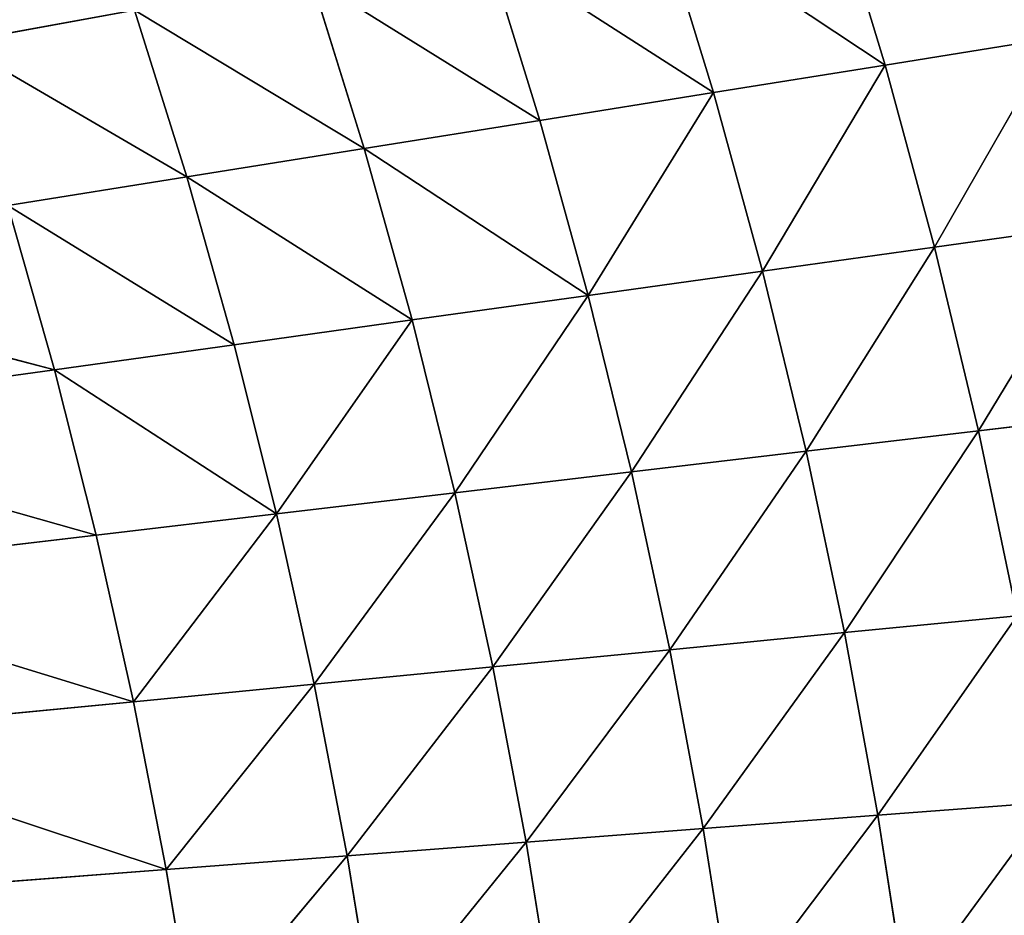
# Model space of a CAD drawing. Extents: x 0 to 605, y 0 to 400.
# Tile 1049 of 1056: x 500 to 525, y 214 to 236. Entities that reach past the tile are written whole.
import ezdxf

# ---------------------------------------------------------------- set-up
doc = ezdxf.new("R2010")
doc.units = 0
doc.header["$LTSCALE"] = 25.4
doc.layers.get('0').update_dxf_attribs({"linetype": 'CONTINUOUS'})

# ---------------------------------------------------------------- blocks, each defined once
blk = doc.blocks.new('ATLANTA610_-_S_STL')
at = {"color": 0}
for p, q in [((522.08, 46.798, 164.67), (526.301, 48.437, 163.992)), ((522.08, 46.798, 164.67), (526.301, 48.437, 163.992)), ((527.54, 48.486, 168.616), (523.31, 46.847, 169.207)), ((527.54, 48.486, 168.616), (523.31, 46.847, 169.207)), ((523.31, 46.847, 169.207), (526.301, 48.437, 163.992)), ((523.31, 46.847, 169.207), (526.301, 48.437, 163.992)), ((524.404, 46.906, 173.779), (528.64, 48.546, 173.275)), ((524.404, 46.906, 173.779), (528.64, 48.546, 173.275)), ((524.404, 46.906, 173.779), (527.54, 48.486, 168.616)), ((524.404, 46.906, 173.779), (527.54, 48.486, 168.616)), ((523.31, 46.847, 169.207), (519.024, 45.311, 169.804)), ((523.31, 46.847, 169.207), (519.024, 45.311, 169.804)), ((520.111, 45.368, 174.287), (524.404, 46.906, 173.779)), ((520.111, 45.368, 174.287), (524.404, 46.906, 173.779)), ((520.111, 45.368, 174.287), (523.31, 46.847, 169.207)), ((520.111, 45.368, 174.287), (523.31, 46.847, 169.207)), ((525.366, 46.976, 178.383), (521.069, 45.436, 178.802)), ((525.366, 46.976, 178.383), (521.069, 45.436, 178.802)), ((521.069, 45.436, 178.802), (524.404, 46.906, 173.779)), ((521.069, 45.436, 178.802), (524.404, 46.906, 173.779)), ((521.901, 45.514, 183.348), (526.2, 47.057, 183.018)), ((521.901, 45.514, 183.348), (526.2, 47.057, 183.018)), ((525.366, 46.976, 178.383), (521.901, 45.514, 183.348)), ((525.366, 46.976, 178.383), (521.901, 45.514, 183.348)), ((523.31, 46.847, 169.207), (522.08, 46.798, 164.67)), ((523.31, 46.847, 169.207), (522.08, 46.798, 164.67)), ((522.612, 45.603, 187.921), (526.2, 47.057, 183.018)), ((522.612, 45.603, 187.921), (526.2, 47.057, 183.018)), ((524.404, 46.906, 173.779), (523.31, 46.847, 169.207)), ((524.404, 46.906, 173.779), (523.31, 46.847, 169.207)), ((525.366, 46.976, 178.383), (524.404, 46.906, 173.779)), ((525.366, 46.976, 178.383), (524.404, 46.906, 173.779)), ((517.805, 45.264, 165.355), (522.08, 46.798, 164.67)), ((517.805, 45.264, 165.355), (522.08, 46.798, 164.67)), ((519.024, 45.311, 169.804), (522.08, 46.798, 164.67)), ((519.024, 45.311, 169.804), (522.08, 46.798, 164.67)), ((520.711, 46.76, 160.17), (522.08, 46.798, 164.67)), ((520.711, 46.76, 160.17), (522.08, 46.798, 164.67)), ((521.069, 45.436, 178.802), (516.716, 43.993, 179.226)), ((521.069, 45.436, 178.802), (516.716, 43.993, 179.226)), ((517.546, 44.068, 183.681), (521.901, 45.514, 183.348)), ((517.546, 44.068, 183.681), (521.901, 45.514, 183.348)), ((521.069, 45.436, 178.802), (517.546, 44.068, 183.681)), ((521.069, 45.436, 178.802), (517.546, 44.068, 183.681)), ((518.258, 44.153, 188.163), (521.901, 45.514, 183.348)), ((518.258, 44.153, 188.163), (521.901, 45.514, 183.348)), ((521.069, 45.436, 178.802), (520.111, 45.368, 174.287)), ((521.069, 45.436, 178.802), (520.111, 45.368, 174.287)), ((521.069, 45.436, 178.802), (521.901, 45.514, 183.348)), ((521.069, 45.436, 178.802), (521.901, 45.514, 183.348)), ((522.612, 45.603, 187.921), (521.901, 45.514, 183.348)), ((522.612, 45.603, 187.921), (521.901, 45.514, 183.348)), ((513.479, 43.827, 166.048), (517.805, 45.264, 165.355)), ((513.479, 43.827, 166.048), (517.805, 45.264, 165.355)), ((519.024, 45.311, 169.804), (514.686, 43.873, 170.408)), ((519.024, 45.311, 169.804), (514.686, 43.873, 170.408)), ((514.686, 43.873, 170.408), (517.805, 45.264, 165.355)), ((514.686, 43.873, 170.408), (517.805, 45.264, 165.355)), ((515.763, 43.928, 174.802), (520.111, 45.368, 174.287)), ((515.763, 43.928, 174.802), (520.111, 45.368, 174.287)), ((515.763, 43.928, 174.802), (519.024, 45.311, 169.804)), ((515.763, 43.928, 174.802), (519.024, 45.311, 169.804)), ((516.45, 45.227, 160.942), (517.805, 45.264, 165.355)), ((516.45, 45.227, 160.942), (517.805, 45.264, 165.355)), ((516.716, 43.993, 179.226), (520.111, 45.368, 174.287)), ((516.716, 43.993, 179.226), (520.111, 45.368, 174.287)), ((519.024, 45.311, 169.804), (517.805, 45.264, 165.355)), ((519.024, 45.311, 169.804), (517.805, 45.264, 165.355)), ((520.111, 45.368, 174.287), (519.024, 45.311, 169.804)), ((520.111, 45.368, 174.287), (519.024, 45.311, 169.804)), ((518.258, 44.153, 188.163), (517.546, 44.068, 183.681)), ((518.258, 44.153, 188.163), (517.546, 44.068, 183.681)), ((511.366, 42.578, 175.321), (515.763, 43.928, 174.802)), ((511.366, 42.578, 175.321), (515.763, 43.928, 174.802)), ((516.716, 43.993, 179.226), (512.311, 42.64, 179.654)), ((516.716, 43.993, 179.226), (512.311, 42.64, 179.654)), ((512.311, 42.64, 179.654), (515.763, 43.928, 174.802)), ((512.311, 42.64, 179.654), (515.763, 43.928, 174.802)), ((513.137, 42.711, 184.017), (517.546, 44.068, 183.681)), ((513.137, 42.711, 184.017), (517.546, 44.068, 183.681)), ((516.716, 43.993, 179.226), (513.137, 42.711, 184.017)), ((516.716, 43.993, 179.226), (513.137, 42.711, 184.017)), ((513.848, 42.792, 188.407), (517.546, 44.068, 183.681)), ((513.848, 42.792, 188.407), (517.546, 44.068, 183.681)), ((515.763, 43.928, 174.802), (514.686, 43.873, 170.408)), ((515.763, 43.928, 174.802), (514.686, 43.873, 170.408)), ((516.716, 43.993, 179.226), (515.763, 43.928, 174.802)), ((516.716, 43.993, 179.226), (515.763, 43.928, 174.802)), ((516.716, 43.993, 179.226), (517.546, 44.068, 183.681)), ((516.716, 43.993, 179.226), (517.546, 44.068, 183.681)), ((509.106, 42.481, 166.748), (513.479, 43.827, 166.048)), ((509.106, 42.481, 166.748), (513.479, 43.827, 166.048)), ((514.686, 43.873, 170.408), (510.298, 42.525, 171.018)), ((514.686, 43.873, 170.408), (510.298, 42.525, 171.018)), ((511.366, 42.578, 175.321), (514.686, 43.873, 170.408)), ((511.366, 42.578, 175.321), (514.686, 43.873, 170.408)), ((512.14, 43.791, 161.723), (513.479, 43.827, 166.048)), ((512.14, 43.791, 161.723), (513.479, 43.827, 166.048)), ((514.686, 43.873, 170.408), (513.479, 43.827, 166.048)), ((514.686, 43.873, 170.408), (513.479, 43.827, 166.048)), ((508.678, 41.439, 184.357), (513.137, 42.711, 184.017)), ((508.678, 41.439, 184.357), (513.137, 42.711, 184.017)), ((509.386, 41.515, 188.653), (513.137, 42.711, 184.017)), ((509.386, 41.515, 188.653), (513.137, 42.711, 184.017)), ((512.311, 42.64, 179.654), (513.137, 42.711, 184.017)), ((512.311, 42.64, 179.654), (513.137, 42.711, 184.017)), ((513.848, 42.792, 188.407), (513.137, 42.711, 184.017)), ((513.848, 42.792, 188.407), (513.137, 42.711, 184.017)), ((504.688, 41.22, 167.454), (509.106, 42.481, 166.748)), ((504.688, 41.22, 167.454), (509.106, 42.481, 166.748)), ((510.298, 42.525, 171.018), (505.865, 41.262, 171.633)), ((510.298, 42.525, 171.018), (505.865, 41.262, 171.633)), ((506.921, 41.312, 175.845), (511.366, 42.578, 175.321)), ((506.921, 41.312, 175.845), (511.366, 42.578, 175.321)), ((506.921, 41.312, 175.845), (510.298, 42.525, 171.018)), ((506.921, 41.312, 175.845), (510.298, 42.525, 171.018)), ((507.784, 42.447, 162.512), (509.106, 42.481, 166.748)), ((507.784, 42.447, 162.512), (509.106, 42.481, 166.748)), ((512.311, 42.64, 179.654), (507.857, 41.371, 180.087)), ((512.311, 42.64, 179.654), (507.857, 41.371, 180.087)), ((507.857, 41.371, 180.087), (511.366, 42.578, 175.321)), ((507.857, 41.371, 180.087), (511.366, 42.578, 175.321)), ((512.311, 42.64, 179.654), (508.678, 41.439, 184.357)), ((512.311, 42.64, 179.654), (508.678, 41.439, 184.357)), ((510.298, 42.525, 171.018), (509.106, 42.481, 166.748)), ((510.298, 42.525, 171.018), (509.106, 42.481, 166.748)), ((511.366, 42.578, 175.321), (510.298, 42.525, 171.018)), ((511.366, 42.578, 175.321), (510.298, 42.525, 171.018)), ((512.311, 42.64, 179.654), (511.366, 42.578, 175.321)), ((512.311, 42.64, 179.654), (511.366, 42.578, 175.321)), ((509.386, 41.515, 188.653), (508.678, 41.439, 184.357)), ((509.386, 41.515, 188.653), (508.678, 41.439, 184.357)), ((500.228, 40.04, 168.167), (504.688, 41.22, 167.454)), ((500.228, 40.04, 168.167), (504.688, 41.22, 167.454)), ((505.865, 41.262, 171.633), (501.388, 40.079, 172.255)), ((505.865, 41.262, 171.633), (501.388, 40.079, 172.255)), ((502.43, 40.127, 176.374), (506.921, 41.312, 175.845)), ((502.43, 40.127, 176.374), (506.921, 41.312, 175.845)), ((507.857, 41.371, 180.087), (503.356, 40.182, 180.523)), ((507.857, 41.371, 180.087), (503.356, 40.182, 180.523)), ((503.356, 40.182, 180.523), (506.921, 41.312, 175.845)), ((503.356, 40.182, 180.523), (506.921, 41.312, 175.845)), ((503.385, 41.187, 163.308), (504.688, 41.22, 167.454)), ((503.385, 41.187, 163.308), (504.688, 41.22, 167.454)), ((504.17, 40.246, 184.699), (508.678, 41.439, 184.357)), ((504.17, 40.246, 184.699), (508.678, 41.439, 184.357)), ((507.857, 41.371, 180.087), (504.17, 40.246, 184.699)), ((507.857, 41.371, 180.087), (504.17, 40.246, 184.699)), ((505.865, 41.262, 171.633), (504.688, 41.22, 167.454)), ((505.865, 41.262, 171.633), (504.688, 41.22, 167.454)), ((504.875, 40.318, 188.902), (508.678, 41.439, 184.357)), ((504.875, 40.318, 188.902), (508.678, 41.439, 184.357)), ((506.921, 41.312, 175.845), (505.865, 41.262, 171.633)), ((506.921, 41.312, 175.845), (505.865, 41.262, 171.633)), ((507.857, 41.371, 180.087), (506.921, 41.312, 175.845)), ((507.857, 41.371, 180.087), (506.921, 41.312, 175.845)), ((507.857, 41.371, 180.087), (508.678, 41.439, 184.357)), ((507.857, 41.371, 180.087), (508.678, 41.439, 184.357)), ((498.945, 40.008, 164.111), (503.385, 41.187, 163.308)), ((498.945, 40.008, 164.111), (503.385, 41.187, 163.308)), ((494.225, 38.028, 181.406), (504.17, 40.246, 184.699)), ((494.225, 38.028, 181.406), (504.17, 40.246, 184.699)), ((495.021, 38.084, 185.393), (504.17, 40.246, 184.699)), ((495.021, 38.084, 185.393), (504.17, 40.246, 184.699)), ((503.356, 40.182, 180.523), (504.17, 40.246, 184.699)), ((503.356, 40.182, 180.523), (504.17, 40.246, 184.699)), ((504.875, 40.318, 188.902), (504.17, 40.246, 184.699)), ((504.875, 40.318, 188.902), (504.17, 40.246, 184.699)), ((501.388, 40.079, 172.255), (491.188, 37.903, 169.61)), ((501.388, 40.079, 172.255), (491.188, 37.903, 169.61)), ((492.312, 37.938, 173.513), (502.43, 40.127, 176.374)), ((492.312, 37.938, 173.513), (502.43, 40.127, 176.374)), ((492.312, 37.938, 173.513), (501.388, 40.079, 172.255)), ((492.312, 37.938, 173.513), (501.388, 40.079, 172.255)), ((503.356, 40.182, 180.523), (493.324, 37.979, 177.446)), ((503.356, 40.182, 180.523), (493.324, 37.979, 177.446)), ((493.324, 37.979, 177.446), (502.43, 40.127, 176.374)), ((493.324, 37.979, 177.446), (502.43, 40.127, 176.374)), ((503.356, 40.182, 180.523), (494.225, 38.028, 181.406)), ((503.356, 40.182, 180.523), (494.225, 38.028, 181.406)), ((501.388, 40.079, 172.255), (500.228, 40.04, 168.167)), ((501.388, 40.079, 172.255), (500.228, 40.04, 168.167)), ((502.43, 40.127, 176.374), (501.388, 40.079, 172.255)), ((502.43, 40.127, 176.374), (501.388, 40.079, 172.255)), ((503.356, 40.182, 180.523), (502.43, 40.127, 176.374)), ((503.356, 40.182, 180.523), (502.43, 40.127, 176.374))]:
    blk.add_line(p, q, dxfattribs=at)
mesh = blk.add_polyface(dxfattribs=at)
corners = [(526.301, 48.437, 163.992), (529.071, 50.148, 158.65), (524.919, 48.398, 159.405)]
mesh.append_faces([[corners[k] for k in face] for face in [(0, 1, 2)]], dxfattribs={"color": 0})
mesh = blk.add_polyface(dxfattribs=at)
corners = [(520.711, 46.76, 160.17), (526.301, 48.437, 163.992), (524.919, 48.398, 159.405), (522.08, 46.798, 164.67)]
mesh.append_faces([[corners[k] for k in face] for face in [(0, 1, 2), (1, 0, 3)]], dxfattribs={"vtx0": -1, "color": 0})
mesh = blk.add_polyface(dxfattribs=at)
corners = [(523.31, 46.847, 169.207), (526.301, 48.437, 163.992), (522.08, 46.798, 164.67)]
mesh.append_faces([[corners[k] for k in face] for face in [(0, 1, 2)]], dxfattribs={"color": 0})
mesh = blk.add_polyface(dxfattribs=at)
corners = [(524.404, 46.906, 173.779), (527.54, 48.486, 168.616), (523.31, 46.847, 169.207)]
mesh.append_faces([[corners[k] for k in face] for face in [(0, 1, 2)]], dxfattribs={"color": 0})
mesh = blk.add_polyface(dxfattribs=at)
corners = [(523.31, 46.847, 169.207), (527.54, 48.486, 168.616), (526.301, 48.437, 163.992)]
mesh.append_faces([[corners[k] for k in face] for face in [(0, 1, 2)]], dxfattribs={"color": 0})
mesh = blk.add_polyface(dxfattribs=at)
corners = [(524.404, 46.906, 173.779), (528.64, 48.546, 173.275), (527.54, 48.486, 168.616)]
mesh.append_faces([[corners[k] for k in face] for face in [(0, 1, 2)]], dxfattribs={"color": 0})
mesh = blk.add_polyface(dxfattribs=at)
corners = [(525.366, 46.976, 178.383), (528.64, 48.546, 173.275), (524.404, 46.906, 173.779)]
mesh.append_faces([[corners[k] for k in face] for face in [(0, 1, 2)]], dxfattribs={"color": 0})
mesh = blk.add_polyface(dxfattribs=at)
corners = [(522.612, 45.603, 187.921), (526.908, 47.149, 187.682), (526.2, 47.057, 183.018)]
mesh.append_faces([[corners[k] for k in face] for face in [(0, 1, 2)]], dxfattribs={"color": 0})
mesh = blk.add_polyface(dxfattribs=at)
corners = [(520.111, 45.368, 174.287), (523.31, 46.847, 169.207), (519.024, 45.311, 169.804)]
mesh.append_faces([[corners[k] for k in face] for face in [(0, 1, 2)]], dxfattribs={"color": 0})
mesh = blk.add_polyface(dxfattribs=at)
corners = [(519.024, 45.311, 169.804), (523.31, 46.847, 169.207), (522.08, 46.798, 164.67)]
mesh.append_faces([[corners[k] for k in face] for face in [(0, 1, 2)]], dxfattribs={"color": 0})
mesh = blk.add_polyface(dxfattribs=at)
corners = [(520.111, 45.368, 174.287), (524.404, 46.906, 173.779), (523.31, 46.847, 169.207)]
mesh.append_faces([[corners[k] for k in face] for face in [(0, 1, 2)]], dxfattribs={"color": 0})
mesh = blk.add_polyface(dxfattribs=at)
corners = [(521.069, 45.436, 178.802), (524.404, 46.906, 173.779), (520.111, 45.368, 174.287)]
mesh.append_faces([[corners[k] for k in face] for face in [(0, 1, 2)]], dxfattribs={"color": 0})
mesh = blk.add_polyface(dxfattribs=at)
corners = [(521.901, 45.514, 183.348), (525.366, 46.976, 178.383), (521.069, 45.436, 178.802)]
mesh.append_faces([[corners[k] for k in face] for face in [(0, 1, 2)]], dxfattribs={"color": 0})
mesh = blk.add_polyface(dxfattribs=at)
corners = [(521.069, 45.436, 178.802), (525.366, 46.976, 178.383), (524.404, 46.906, 173.779)]
mesh.append_faces([[corners[k] for k in face] for face in [(0, 1, 2)]], dxfattribs={"color": 0})
mesh = blk.add_polyface(dxfattribs=at)
corners = [(521.901, 45.514, 183.348), (526.2, 47.057, 183.018), (525.366, 46.976, 178.383)]
mesh.append_faces([[corners[k] for k in face] for face in [(0, 1, 2)]], dxfattribs={"color": 0})
mesh = blk.add_polyface(dxfattribs=at)
corners = [(522.612, 45.603, 187.921), (526.2, 47.057, 183.018), (521.901, 45.514, 183.348)]
mesh.append_faces([[corners[k] for k in face] for face in [(0, 1, 2)]], dxfattribs={"color": 0})
mesh = blk.add_polyface(dxfattribs=at)
corners = [(516.45, 45.227, 160.942), (522.08, 46.798, 164.67), (520.711, 46.76, 160.17), (517.805, 45.264, 165.355)]
mesh.append_faces([[corners[k] for k in face] for face in [(0, 1, 2), (1, 0, 3)]], dxfattribs={"vtx0": -1, "color": 0})
mesh = blk.add_polyface(dxfattribs=at)
corners = [(519.024, 45.311, 169.804), (522.08, 46.798, 164.67), (517.805, 45.264, 165.355)]
mesh.append_faces([[corners[k] for k in face] for face in [(0, 1, 2)]], dxfattribs={"color": 0})
mesh = blk.add_polyface(dxfattribs=at)
corners = [(517.546, 44.068, 183.681), (521.069, 45.436, 178.802), (516.716, 43.993, 179.226)]
mesh.append_faces([[corners[k] for k in face] for face in [(0, 1, 2)]], dxfattribs={"color": 0})
mesh = blk.add_polyface(dxfattribs=at)
corners = [(516.716, 43.993, 179.226), (521.069, 45.436, 178.802), (520.111, 45.368, 174.287)]
mesh.append_faces([[corners[k] for k in face] for face in [(0, 1, 2)]], dxfattribs={"color": 0})
mesh = blk.add_polyface(dxfattribs=at)
corners = [(517.546, 44.068, 183.681), (521.901, 45.514, 183.348), (521.069, 45.436, 178.802)]
mesh.append_faces([[corners[k] for k in face] for face in [(0, 1, 2)]], dxfattribs={"color": 0})
mesh = blk.add_polyface(dxfattribs=at)
corners = [(518.258, 44.153, 188.163), (521.901, 45.514, 183.348), (517.546, 44.068, 183.681)]
mesh.append_faces([[corners[k] for k in face] for face in [(0, 1, 2)]], dxfattribs={"color": 0})
mesh = blk.add_polyface(dxfattribs=at)
corners = [(518.258, 44.153, 188.163), (522.612, 45.603, 187.921), (521.901, 45.514, 183.348)]
mesh.append_faces([[corners[k] for k in face] for face in [(0, 1, 2)]], dxfattribs={"color": 0})
mesh = blk.add_polyface(dxfattribs=at)
corners = [(512.14, 43.791, 161.723), (517.805, 45.264, 165.355), (516.45, 45.227, 160.942), (513.479, 43.827, 166.048)]
mesh.append_faces([[corners[k] for k in face] for face in [(0, 1, 2), (1, 0, 3)]], dxfattribs={"vtx0": -1, "color": 0})
mesh = blk.add_polyface(dxfattribs=at)
corners = [(514.686, 43.873, 170.408), (517.805, 45.264, 165.355), (513.479, 43.827, 166.048)]
mesh.append_faces([[corners[k] for k in face] for face in [(0, 1, 2)]], dxfattribs={"color": 0})
mesh = blk.add_polyface(dxfattribs=at)
corners = [(515.763, 43.928, 174.802), (519.024, 45.311, 169.804), (514.686, 43.873, 170.408)]
mesh.append_faces([[corners[k] for k in face] for face in [(0, 1, 2)]], dxfattribs={"color": 0})
mesh = blk.add_polyface(dxfattribs=at)
corners = [(514.686, 43.873, 170.408), (519.024, 45.311, 169.804), (517.805, 45.264, 165.355)]
mesh.append_faces([[corners[k] for k in face] for face in [(0, 1, 2)]], dxfattribs={"color": 0})
mesh = blk.add_polyface(dxfattribs=at)
corners = [(515.763, 43.928, 174.802), (520.111, 45.368, 174.287), (519.024, 45.311, 169.804)]
mesh.append_faces([[corners[k] for k in face] for face in [(0, 1, 2)]], dxfattribs={"color": 0})
mesh = blk.add_polyface(dxfattribs=at)
corners = [(516.716, 43.993, 179.226), (520.111, 45.368, 174.287), (515.763, 43.928, 174.802)]
mesh.append_faces([[corners[k] for k in face] for face in [(0, 1, 2)]], dxfattribs={"color": 0})
mesh = blk.add_polyface(dxfattribs=at)
corners = [(513.848, 42.792, 188.407), (518.258, 44.153, 188.163), (517.546, 44.068, 183.681)]
mesh.append_faces([[corners[k] for k in face] for face in [(0, 1, 2)]], dxfattribs={"color": 0})
mesh = blk.add_polyface(dxfattribs=at)
corners = [(511.366, 42.578, 175.321), (515.763, 43.928, 174.802), (514.686, 43.873, 170.408)]
mesh.append_faces([[corners[k] for k in face] for face in [(0, 1, 2)]], dxfattribs={"color": 0})
mesh = blk.add_polyface(dxfattribs=at)
corners = [(512.311, 42.64, 179.654), (515.763, 43.928, 174.802), (511.366, 42.578, 175.321)]
mesh.append_faces([[corners[k] for k in face] for face in [(0, 1, 2)]], dxfattribs={"color": 0})
mesh = blk.add_polyface(dxfattribs=at)
corners = [(513.137, 42.711, 184.017), (516.716, 43.993, 179.226), (512.311, 42.64, 179.654)]
mesh.append_faces([[corners[k] for k in face] for face in [(0, 1, 2)]], dxfattribs={"color": 0})
mesh = blk.add_polyface(dxfattribs=at)
corners = [(512.311, 42.64, 179.654), (516.716, 43.993, 179.226), (515.763, 43.928, 174.802)]
mesh.append_faces([[corners[k] for k in face] for face in [(0, 1, 2)]], dxfattribs={"color": 0})
mesh = blk.add_polyface(dxfattribs=at)
corners = [(513.137, 42.711, 184.017), (517.546, 44.068, 183.681), (516.716, 43.993, 179.226)]
mesh.append_faces([[corners[k] for k in face] for face in [(0, 1, 2)]], dxfattribs={"color": 0})
mesh = blk.add_polyface(dxfattribs=at)
corners = [(513.848, 42.792, 188.407), (517.546, 44.068, 183.681), (513.137, 42.711, 184.017)]
mesh.append_faces([[corners[k] for k in face] for face in [(0, 1, 2)]], dxfattribs={"color": 0})
mesh = blk.add_polyface(dxfattribs=at)
corners = [(507.784, 42.447, 162.512), (513.479, 43.827, 166.048), (512.14, 43.791, 161.723), (509.106, 42.481, 166.748)]
mesh.append_faces([[corners[k] for k in face] for face in [(0, 1, 2), (1, 0, 3)]], dxfattribs={"vtx0": -1, "color": 0})
mesh = blk.add_polyface(dxfattribs=at)
corners = [(509.106, 42.481, 166.748), (514.686, 43.873, 170.408), (513.479, 43.827, 166.048), (510.298, 42.525, 171.018)]
mesh.append_faces([[corners[k] for k in face] for face in [(0, 1, 2), (1, 0, 3)]], dxfattribs={"vtx0": -1, "color": 0})
mesh = blk.add_polyface(dxfattribs=at)
corners = [(511.366, 42.578, 175.321), (514.686, 43.873, 170.408), (510.298, 42.525, 171.018)]
mesh.append_faces([[corners[k] for k in face] for face in [(0, 1, 2)]], dxfattribs={"color": 0})
mesh = blk.add_polyface(dxfattribs=at)
corners = [(508.678, 41.439, 184.357), (513.137, 42.711, 184.017), (512.311, 42.64, 179.654)]
mesh.append_faces([[corners[k] for k in face] for face in [(0, 1, 2)]], dxfattribs={"color": 0})
mesh = blk.add_polyface(dxfattribs=at)
corners = [(509.386, 41.515, 188.653), (513.137, 42.711, 184.017), (508.678, 41.439, 184.357)]
mesh.append_faces([[corners[k] for k in face] for face in [(0, 1, 2)]], dxfattribs={"color": 0})
mesh = blk.add_polyface(dxfattribs=at)
corners = [(509.386, 41.515, 188.653), (513.848, 42.792, 188.407), (513.137, 42.711, 184.017)]
mesh.append_faces([[corners[k] for k in face] for face in [(0, 1, 2)]], dxfattribs={"color": 0})
mesh = blk.add_polyface(dxfattribs=at)
corners = [(503.385, 41.187, 163.308), (509.106, 42.481, 166.748), (507.784, 42.447, 162.512), (504.688, 41.22, 167.454)]
mesh.append_faces([[corners[k] for k in face] for face in [(0, 1, 2), (1, 0, 3)]], dxfattribs={"vtx0": -1, "color": 0})
mesh = blk.add_polyface(dxfattribs=at)
corners = [(504.688, 41.22, 167.454), (510.298, 42.525, 171.018), (509.106, 42.481, 166.748), (505.865, 41.262, 171.633)]
mesh.append_faces([[corners[k] for k in face] for face in [(0, 1, 2), (1, 0, 3)]], dxfattribs={"vtx0": -1, "color": 0})
mesh = blk.add_polyface(dxfattribs=at)
corners = [(506.921, 41.312, 175.845), (510.298, 42.525, 171.018), (505.865, 41.262, 171.633)]
mesh.append_faces([[corners[k] for k in face] for face in [(0, 1, 2)]], dxfattribs={"color": 0})
mesh = blk.add_polyface(dxfattribs=at)
corners = [(506.921, 41.312, 175.845), (511.366, 42.578, 175.321), (510.298, 42.525, 171.018)]
mesh.append_faces([[corners[k] for k in face] for face in [(0, 1, 2)]], dxfattribs={"color": 0})
mesh = blk.add_polyface(dxfattribs=at)
corners = [(507.857, 41.371, 180.087), (511.366, 42.578, 175.321), (506.921, 41.312, 175.845)]
mesh.append_faces([[corners[k] for k in face] for face in [(0, 1, 2)]], dxfattribs={"color": 0})
mesh = blk.add_polyface(dxfattribs=at)
corners = [(508.678, 41.439, 184.357), (512.311, 42.64, 179.654), (507.857, 41.371, 180.087)]
mesh.append_faces([[corners[k] for k in face] for face in [(0, 1, 2)]], dxfattribs={"color": 0})
mesh = blk.add_polyface(dxfattribs=at)
corners = [(507.857, 41.371, 180.087), (512.311, 42.64, 179.654), (511.366, 42.578, 175.321)]
mesh.append_faces([[corners[k] for k in face] for face in [(0, 1, 2)]], dxfattribs={"color": 0})
mesh = blk.add_polyface(dxfattribs=at)
corners = [(504.875, 40.318, 188.902), (509.386, 41.515, 188.653), (508.678, 41.439, 184.357)]
mesh.append_faces([[corners[k] for k in face] for face in [(0, 1, 2)]], dxfattribs={"color": 0})
mesh = blk.add_polyface(dxfattribs=at)
corners = [(498.945, 40.008, 164.111), (504.688, 41.22, 167.454), (503.385, 41.187, 163.308), (500.228, 40.04, 168.167)]
mesh.append_faces([[corners[k] for k in face] for face in [(0, 1, 2), (1, 0, 3)]], dxfattribs={"vtx0": -1, "color": 0})
mesh = blk.add_polyface(dxfattribs=at)
corners = [(500.228, 40.04, 168.167), (505.865, 41.262, 171.633), (504.688, 41.22, 167.454), (501.388, 40.079, 172.255)]
mesh.append_faces([[corners[k] for k in face] for face in [(0, 1, 2), (1, 0, 3)]], dxfattribs={"vtx0": -1, "color": 0})
mesh = blk.add_polyface(dxfattribs=at)
corners = [(501.388, 40.079, 172.255), (506.921, 41.312, 175.845), (505.865, 41.262, 171.633), (502.43, 40.127, 176.374)]
mesh.append_faces([[corners[k] for k in face] for face in [(0, 1, 2), (1, 0, 3)]], dxfattribs={"vtx0": -1, "color": 0})
mesh = blk.add_polyface(dxfattribs=at)
corners = [(503.356, 40.182, 180.523), (506.921, 41.312, 175.845), (502.43, 40.127, 176.374)]
mesh.append_faces([[corners[k] for k in face] for face in [(0, 1, 2)]], dxfattribs={"color": 0})
mesh = blk.add_polyface(dxfattribs=at)
corners = [(504.17, 40.246, 184.699), (507.857, 41.371, 180.087), (503.356, 40.182, 180.523)]
mesh.append_faces([[corners[k] for k in face] for face in [(0, 1, 2)]], dxfattribs={"color": 0})
mesh = blk.add_polyface(dxfattribs=at)
corners = [(503.356, 40.182, 180.523), (507.857, 41.371, 180.087), (506.921, 41.312, 175.845)]
mesh.append_faces([[corners[k] for k in face] for face in [(0, 1, 2)]], dxfattribs={"color": 0})
mesh = blk.add_polyface(dxfattribs=at)
corners = [(504.17, 40.246, 184.699), (508.678, 41.439, 184.357), (507.857, 41.371, 180.087)]
mesh.append_faces([[corners[k] for k in face] for face in [(0, 1, 2)]], dxfattribs={"color": 0})
mesh = blk.add_polyface(dxfattribs=at)
corners = [(504.875, 40.318, 188.902), (508.678, 41.439, 184.357), (504.17, 40.246, 184.699)]
mesh.append_faces([[corners[k] for k in face] for face in [(0, 1, 2)]], dxfattribs={"color": 0})
mesh = blk.add_polyface(dxfattribs=at)
corners = [(497.538, 39.985, 160.092), (503.385, 41.187, 163.308), (501.955, 41.162, 159.199), (498.945, 40.008, 164.111)]
mesh.append_faces([[corners[k] for k in face] for face in [(0, 1, 2), (1, 0, 3)]], dxfattribs={"vtx0": -1, "color": 0})
mesh = blk.add_polyface(dxfattribs=at)
corners = [(504.17, 40.246, 184.699), (503.356, 40.182, 180.523), (494.225, 38.028, 181.406)]
mesh.append_faces([[corners[k] for k in face] for face in [(0, 1, 2)]], dxfattribs={"color": 0})
mesh = blk.add_polyface(dxfattribs=at)
corners = [(495.021, 38.084, 185.393), (504.17, 40.246, 184.699), (494.225, 38.028, 181.406)]
mesh.append_faces([[corners[k] for k in face] for face in [(0, 1, 2)]], dxfattribs={"color": 0})
mesh = blk.add_polyface(dxfattribs=at)
corners = [(495.713, 38.147, 189.406), (504.875, 40.318, 188.902), (495.021, 38.084, 185.393)]
mesh.append_faces([[corners[k] for k in face] for face in [(0, 1, 2)]], dxfattribs={"color": 0})
mesh = blk.add_polyface(dxfattribs=at)
corners = [(504.875, 40.318, 188.902), (504.17, 40.246, 184.699), (495.021, 38.084, 185.393)]
mesh.append_faces([[corners[k] for k in face] for face in [(0, 1, 2)]], dxfattribs={"color": 0})
mesh = blk.add_polyface(dxfattribs=at)
corners = [(492.312, 37.938, 173.513), (501.388, 40.079, 172.255), (491.188, 37.903, 169.61)]
mesh.append_faces([[corners[k] for k in face] for face in [(0, 1, 2)]], dxfattribs={"color": 0})
mesh = blk.add_polyface(dxfattribs=at)
corners = [(501.388, 40.079, 172.255), (500.228, 40.04, 168.167), (491.188, 37.903, 169.61)]
mesh.append_faces([[corners[k] for k in face] for face in [(0, 1, 2)]], dxfattribs={"color": 0})
mesh = blk.add_polyface(dxfattribs=at)
corners = [(502.43, 40.127, 176.374), (501.388, 40.079, 172.255), (492.312, 37.938, 173.513)]
mesh.append_faces([[corners[k] for k in face] for face in [(0, 1, 2)]], dxfattribs={"color": 0})
mesh = blk.add_polyface(dxfattribs=at)
corners = [(493.324, 37.979, 177.446), (502.43, 40.127, 176.374), (492.312, 37.938, 173.513)]
mesh.append_faces([[corners[k] for k in face] for face in [(0, 1, 2)]], dxfattribs={"color": 0})
mesh = blk.add_polyface(dxfattribs=at)
corners = [(494.225, 38.028, 181.406), (503.356, 40.182, 180.523), (493.324, 37.979, 177.446)]
mesh.append_faces([[corners[k] for k in face] for face in [(0, 1, 2)]], dxfattribs={"color": 0})
mesh = blk.add_polyface(dxfattribs=at)
corners = [(503.356, 40.182, 180.523), (502.43, 40.127, 176.374), (493.324, 37.979, 177.446)]
mesh.append_faces([[corners[k] for k in face] for face in [(0, 1, 2)]], dxfattribs={"color": 0})

msp = doc.modelspace()

# ---------------------------------------------------------------- block references
at = {"color": 254, "extrusion": (0, -1, 5.55112e-17)}
msp.add_blockref('ATLANTA610_-_S_STL', (-0.269, -0.066, -399.883), dxfattribs=at)

doc.saveas('drawing.dxf')
